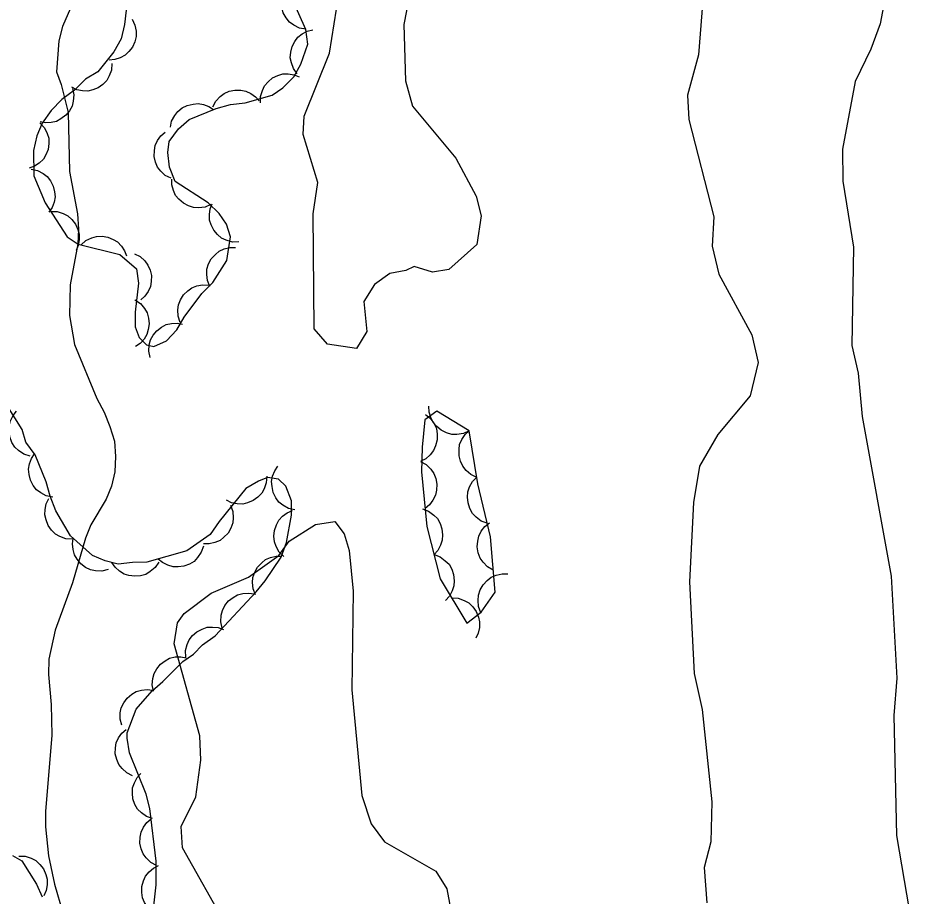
# Model space of a CAD drawing. Extents: x 282461 to 284471, y 5554090 to 5557646.
# Drawn here: x 283349.5 to 283406.6, y 5556645.9 to 5556702.2 of the extents above; entities that cross this region are included whole.
import ezdxf

# ---------------------------------------------------------------- set-up
doc = ezdxf.new("R2010")
doc.units = 0
doc.layers.add('Niveau 2', color=7, linetype='Continuous')
doc.layers.add('Niveau 44', color=7, linetype='Continuous')

msp = doc.modelspace()

# ---------------------------------------------------------------- linework, layer by layer
at = {"layer": 'Niveau 2'}
for points in [[(283405.87, 5556707.94), (283404.73, 5556701.77), (283404.13, 5556700.16), (283403.13, 5556698.09), (283402.3, 5556693.75), (283402.32, 5556691.7), (283403.02, 5556687.46), (283402.9, 5556681.16), (283403.32, 5556679.4), (283403.57, 5556676.61), (283405.43, 5556666.39), (283405.8, 5556659.84), (283405.59, 5556657.45), (283405.77, 5556649.75), (283406.58, 5556644.99)], [(283375.14, 5556706.56), (283374.21, 5556701.74), (283374.31, 5556698.13), (283374.77, 5556696.51), (283377.53, 5556693.17), (283378.84, 5556690.73), (283379.15, 5556689.48), (283378.89, 5556687.63), (283377.08, 5556686.03), (283376.05, 5556685.86), (283374.87, 5556686.22), (283374.34, 5556685.96), (283373.31, 5556685.77), (283372.32, 5556685.07), (283371.64, 5556683.99), (283371.83, 5556682.06), (283371.17, 5556680.98), (283369.32, 5556681.25), (283368.46, 5556682.23), (283368.4, 5556689.6), (283368.7, 5556691.6), (283367.76, 5556694.68), (283367.82, 5556695.87), (283369.44, 5556699.91), (283369.9, 5556702.73)], [(283353.3, 5556703.83), (283352.33, 5556701.61), (283352.11, 5556700.68), (283351.96, 5556698.7), (283352.26, 5556697.89), (283352.69, 5556696.1), (283352.79, 5556692.32), (283353.29, 5556689.6), (283353.36, 5556688.61), (283353.31, 5556687.68), (283352.82, 5556685.06), (283352.78, 5556683.08), (283353.1, 5556681.23), (283354.53, 5556677.76), (283355.01, 5556676.89), (283355.37, 5556675.97), (283355.67, 5556675.04), (283355.74, 5556674.06), (283355.69, 5556673.07), (283355.47, 5556672.14), (283355.13, 5556671.32), (283354.16, 5556669.68), (283353.82, 5556668.81), (283352.98, 5556665.95), (283351.86, 5556662.92), (283351.47, 5556661.05), (283351.43, 5556660.07), (283351.62, 5556658.15), (283351.65, 5556656.18), (283351.24, 5556651.29), (283351.25, 5556650.31), (283351.45, 5556648.45), (283351.82, 5556646.65), (283352.36, 5556644.8)], [(283393.4, 5556703.86), (283393.09, 5556699.8), (283392.37, 5556697.2), (283392.46, 5556695.64), (283394.06, 5556689.4), (283393.95, 5556687.52), (283394.39, 5556685.73), (283396.5, 5556681.84), (283396.9, 5556680.07), (283396.39, 5556677.93), (283394.32, 5556675.47), (283393.14, 5556673.44), (283392.77, 5556671.11), (283392.5, 5556666.02), (283392.81, 5556660.15), (283393.31, 5556657.83)], [(283362.87, 5556643.92), (283360.03, 5556648.96), (283359.93, 5556650.34), (283360.88, 5556652.23), (283361.21, 5556654.58), (283361.14, 5556656.15), (283359.5, 5556662.04), (283359.7, 5556663.39), (283360.13, 5556663.99), (283361.87, 5556665.29), (283364.25, 5556666.32), (283366.2, 5556667.7), (283366.86, 5556668.63), (283368.55, 5556669.7), (283369.78, 5556669.89), (283370.38, 5556669.1), (283370.71, 5556668.02), (283370.96, 5556665.41), (283370.87, 5556659.09), (283371.52, 5556652.33), (283372.12, 5556650.51), (283372.96, 5556649.36), (283376.25, 5556647.47), (283376.96, 5556646.35), (283377.33, 5556644.4)], [(283393.31, 5556657.83), (283393.93, 5556651.92), (283393.88, 5556649.35), (283393.45, 5556647.71), (283393.62, 5556645.45)]]:
    msp.add_lwpolyline(points, dxfattribs=at)
at = {"layer": 'Niveau 44'}
for points in [[(283356.52, 5556703.6), (283356.31, 5556701.74), (283356.09, 5556700.81), (283355.63, 5556699.99), (283354.6, 5556698.7), (283354.6, 5556698.7), (283353.8, 5556698.23), (283353.11, 5556697.53), (283352.3, 5556696.94), (283351.61, 5556696.23), (283351.04, 5556695.41), (283350.7, 5556694.6), (283350.48, 5556693.66), (283350.5, 5556692.04), (283351.22, 5556690.31), (283352.64, 5556688.12), (283353.34, 5556687.66), (283356.02, 5556687), (283357.07, 5556686.08), (283357.2, 5556685.15), (283356.99, 5556683.29), (283357, 5556682.36), (283357.24, 5556681.67), (283357.71, 5556681.21), (283358.18, 5556681.1), (283358.99, 5556681.46), (283359.67, 5556682.16), (283360.13, 5556682.98), (283361.27, 5556684.5), (283361.96, 5556685.21), (283362.87, 5556686.61), (283363.09, 5556688.12), (283362.85, 5556688.93), (283362.37, 5556689.62), (283361.67, 5556690.31), (283359.56, 5556691.68), (283359.2, 5556692.6), (283359.08, 5556693.53), (283359.18, 5556694.23), (283359.76, 5556695.05), (283360.45, 5556695.64), (283362.18, 5556696.35), (283363.11, 5556696.6), (283364.03, 5556696.72), (283365.77, 5556697.21), (283366.46, 5556697.68), (283367.15, 5556698.38), (283367.6, 5556699.2), (283368.05, 5556700.48), (283367.93, 5556701.41), (283366.49, 5556704.65)], [(283367.92, 5556701.44), (283367.51, 5556701.51), (283367.15, 5556701.7), (283366.88, 5556701.88), (283366.66, 5556702.16), (283366.48, 5556702.48), (283366.38, 5556702.85), (283366.34, 5556703.17), (283366.4, 5556703.51), (283366.51, 5556703.86), (283366.7, 5556704.17)], [(283356.8, 5556702.07), (283356.98, 5556701.7), (283357.05, 5556701.3), (283357.06, 5556700.97), (283356.98, 5556700.63), (283356.82, 5556700.29), (283356.58, 5556700), (283356.35, 5556699.77), (283356.04, 5556699.61), (283355.69, 5556699.49), (283355.33, 5556699.46)], [(283367.38, 5556698.58), (283367.13, 5556698.91), (283367, 5556699.29), (283366.93, 5556699.61), (283366.96, 5556699.96), (283367.05, 5556700.32), (283367.23, 5556700.65), (283367.42, 5556700.92), (283367.7, 5556701.13), (283368.02, 5556701.3), (283368.37, 5556701.39)], [(283355.5, 5556699.23), (283355.48, 5556698.82), (283355.33, 5556698.44), (283355.18, 5556698.15), (283354.93, 5556697.9), (283354.63, 5556697.68), (283354.28, 5556697.55), (283353.96, 5556697.47), (283353.61, 5556697.48), (283353.25, 5556697.56), (283352.93, 5556697.72)], [(283365.03, 5556696.71), (283365.03, 5556697.12), (283365.15, 5556697.51), (283365.28, 5556697.81), (283365.51, 5556698.07), (283365.8, 5556698.31), (283366.14, 5556698.47), (283366.45, 5556698.57), (283366.8, 5556698.57), (283367.17, 5556698.52), (283367.5, 5556698.39)], [(283352.98, 5556697.64), (283353.06, 5556697.23), (283353.03, 5556696.83), (283352.95, 5556696.51), (283352.78, 5556696.2), (283352.55, 5556695.92), (283352.24, 5556695.69), (283351.96, 5556695.53), (283351.62, 5556695.45), (283351.25, 5556695.43), (283350.9, 5556695.5)], [(283361.97, 5556696.45), (283362.16, 5556696.82), (283362.44, 5556697.12), (283362.69, 5556697.32), (283363.02, 5556697.46), (283363.38, 5556697.53), (283363.76, 5556697.52), (283364.08, 5556697.47), (283364.4, 5556697.32), (283364.7, 5556697.11), (283364.93, 5556696.84)], [(283359.25, 5556695.15), (283359.33, 5556695.55), (283359.53, 5556695.91), (283359.72, 5556696.17), (283360, 5556696.39), (283360.33, 5556696.55), (283360.7, 5556696.64), (283361.02, 5556696.68), (283361.37, 5556696.61), (283361.71, 5556696.48), (283362.01, 5556696.28)], [(283350.89, 5556695.43), (283351.18, 5556695.12), (283351.35, 5556694.76), (283351.46, 5556694.45), (283351.47, 5556694.1), (283351.41, 5556693.73), (283351.27, 5556693.38), (283351.11, 5556693.1), (283350.85, 5556692.86), (283350.55, 5556692.65), (283350.21, 5556692.52)], [(283359.29, 5556691.88), (283358.92, 5556692.06), (283358.63, 5556692.34), (283358.42, 5556692.6), (283358.29, 5556692.92), (283358.21, 5556693.28), (283358.23, 5556693.66), (283358.27, 5556693.98), (283358.43, 5556694.3), (283358.64, 5556694.6), (283358.91, 5556694.84)], [(283350.33, 5556692.46), (283350.73, 5556692.37), (283351.09, 5556692.18), (283351.36, 5556691.99), (283351.57, 5556691.71), (283351.74, 5556691.38), (283351.83, 5556691.01), (283351.86, 5556690.69), (283351.8, 5556690.34), (283351.67, 5556690), (283351.47, 5556689.7)], [(283361.85, 5556690.19), (283361.47, 5556690.03), (283361.06, 5556689.99), (283360.73, 5556690), (283360.4, 5556690.11), (283360.08, 5556690.28), (283359.8, 5556690.54), (283359.58, 5556690.78), (283359.44, 5556691.1), (283359.35, 5556691.46), (283359.34, 5556691.82)], [(283363.64, 5556687.8), (283363.22, 5556687.79), (283362.83, 5556687.91), (283362.53, 5556688.04), (283362.26, 5556688.27), (283362.03, 5556688.55), (283361.87, 5556688.89), (283361.76, 5556689.2), (283361.75, 5556689.55), (283361.8, 5556689.92), (283361.93, 5556690.25)], [(283351.58, 5556689.75), (283352, 5556689.75), (283352.38, 5556689.62), (283352.68, 5556689.48), (283352.94, 5556689.24), (283353.16, 5556688.95), (283353.31, 5556688.6), (283353.41, 5556688.29), (283353.41, 5556687.94), (283353.34, 5556687.58), (283353.21, 5556687.25)], [(283353.54, 5556687.61), (283353.84, 5556687.89), (283354.21, 5556688.06), (283354.52, 5556688.16), (283354.87, 5556688.17), (283355.24, 5556688.11), (283355.59, 5556687.96), (283355.87, 5556687.8), (283356.11, 5556687.54), (283356.31, 5556687.23), (283356.44, 5556686.9)], [(283361.78, 5556684.94), (283361.62, 5556685.32), (283361.58, 5556685.72), (283361.59, 5556686.05), (283361.7, 5556686.39), (283361.87, 5556686.71), (283362.13, 5556686.99), (283362.37, 5556687.21), (283362.69, 5556687.35), (283363.05, 5556687.44), (283363.41, 5556687.44)], [(283356.94, 5556687.04), (283357.31, 5556686.86), (283357.61, 5556686.58), (283357.81, 5556686.32), (283357.95, 5556686), (283358.03, 5556685.64), (283358.02, 5556685.26), (283357.98, 5556684.94), (283357.83, 5556684.62), (283357.62, 5556684.32), (283357.35, 5556684.08)], [(283359.88, 5556682.64), (283359.74, 5556683.04), (283359.73, 5556683.44), (283359.76, 5556683.77), (283359.89, 5556684.09), (283360.08, 5556684.41), (283360.36, 5556684.67), (283360.62, 5556684.87), (283360.95, 5556684.98), (283361.31, 5556685.05), (283361.67, 5556685.03)], [(283356.98, 5556684.08), (283357.33, 5556683.85), (283357.59, 5556683.54), (283357.76, 5556683.26), (283357.85, 5556682.92), (283357.89, 5556682.56), (283357.83, 5556682.18), (283357.75, 5556681.87), (283357.56, 5556681.57), (283357.31, 5556681.3), (283357.01, 5556681.09)], [(283357.95, 5556680.39), (283357.87, 5556680.8), (283357.9, 5556681.2), (283357.97, 5556681.52), (283358.15, 5556681.83), (283358.38, 5556682.11), (283358.69, 5556682.34), (283358.97, 5556682.5), (283359.31, 5556682.58), (283359.68, 5556682.59), (283360.03, 5556682.53)], [(283358.03, 5556643.93), (283358.34, 5556646.6), (283358.33, 5556648.11), (283357.94, 5556651.48), (283357.7, 5556652.4), (283356.62, 5556655.06), (283356.49, 5556655.99), (283356.49, 5556656.34), (283357.05, 5556657.86), (283358.08, 5556659.03), (283358.77, 5556659.62), (283360.04, 5556660.91), (283360.73, 5556661.38), (283361.3, 5556661.97), (283362.11, 5556662.56), (283364.75, 5556665.38), (283365.32, 5556666.08), (283366.35, 5556667.6), (283366.69, 5556668.54), (283367.01, 5556670.28), (283367, 5556671.21), (283366.64, 5556672.14), (283366.17, 5556672.6), (283365.48, 5556672.71), (283364.9, 5556672.47), (283364.09, 5556671.99), (283362.37, 5556669.88), (283361.8, 5556669.06), (283360.3, 5556668), (283357.75, 5556667.27), (283356.82, 5556667.26), (283355.9, 5556667.14), (283355.08, 5556667.36), (283354.26, 5556667.7), (283352.85, 5556668.96), (283351.91, 5556670.57), (283351.55, 5556671.5), (283351.3, 5556672.43), (283350.58, 5556674.16), (283349.99, 5556674.97), (283349.75, 5556675.78), (283348.81, 5556677.28)], [(283350.26, 5556674.07), (283349.86, 5556674.2), (283349.52, 5556674.43), (283349.28, 5556674.65), (283349.09, 5556674.95), (283348.96, 5556675.3), (283348.91, 5556675.68), (283348.91, 5556676), (283349.01, 5556676.34), (283349.17, 5556676.67), (283349.4, 5556676.95)], [(283378.4, 5556675.7), (283376.32, 5556676.96), (283375.56, 5556676.4), (283375.38, 5556674.65), (283375.34, 5556673.06), (283375.68, 5556669.57), (283376.53, 5556666.2), (283378.24, 5556663.36), (283379.17, 5556664.07), (283380.05, 5556665.35), (283379.76, 5556668.9), (283378.95, 5556672.3), (283378.4, 5556675.7)], [(283378.4, 5556675.7), (283378.02, 5556675.52), (283377.61, 5556675.47), (283377.28, 5556675.47), (283376.94, 5556675.57), (283376.6, 5556675.73), (283376.31, 5556675.98), (283376.09, 5556676.22), (283375.93, 5556676.55), (283375.83, 5556676.9), (283375.81, 5556677.27)], [(283375.6, 5556676.75), (283375.92, 5556676.48), (283376.14, 5556676.14), (283376.29, 5556675.84), (283376.34, 5556675.48), (283376.34, 5556675.11), (283376.23, 5556674.74), (283376.11, 5556674.43), (283375.89, 5556674.16), (283375.61, 5556673.91), (283375.29, 5556673.74)], [(283378.88, 5556672.71), (283378.5, 5556672.89), (283378.2, 5556673.16), (283377.98, 5556673.42), (283377.83, 5556673.74), (283377.74, 5556674.1), (283377.75, 5556674.49), (283377.78, 5556674.82), (283377.93, 5556675.14), (283378.14, 5556675.45), (283378.4, 5556675.7)], [(283351.71, 5556671.45), (283351.3, 5556671.53), (283350.94, 5556671.73), (283350.67, 5556671.92), (283350.46, 5556672.2), (283350.29, 5556672.53), (283350.2, 5556672.9), (283350.16, 5556673.23), (283350.23, 5556673.57), (283350.36, 5556673.92), (283350.55, 5556674.22)], [(283367.22, 5556670.63), (283366.82, 5556670.72), (283366.46, 5556670.93), (283366.2, 5556671.13), (283366, 5556671.41), (283365.83, 5556671.74), (283365.76, 5556672.12), (283365.72, 5556672.44), (283365.8, 5556672.79), (283365.94, 5556673.13), (283366.14, 5556673.43)], [(283375.27, 5556673.73), (283375.64, 5556673.53), (283375.93, 5556673.24), (283376.13, 5556672.97), (283376.26, 5556672.64), (283376.32, 5556672.28), (283376.3, 5556671.89), (283376.24, 5556671.57), (283376.07, 5556671.25), (283375.85, 5556670.95), (283375.57, 5556670.72)], [(283365.42, 5556672.78), (283365.39, 5556672.36), (283365.25, 5556671.98), (283365.1, 5556671.69), (283364.85, 5556671.44), (283364.55, 5556671.22), (283364.19, 5556671.08), (283363.88, 5556671), (283363.53, 5556671.02), (283363.16, 5556671.09), (283362.84, 5556671.25)], [(283379.55, 5556669.77), (283379.16, 5556669.91), (283378.83, 5556670.16), (283378.6, 5556670.4), (283378.43, 5556670.71), (283378.32, 5556671.07), (283378.29, 5556671.45), (283378.3, 5556671.78), (283378.42, 5556672.11), (283378.61, 5556672.44), (283378.85, 5556672.71)], [(283352.97, 5556668.76), (283352.55, 5556668.78), (283352.17, 5556668.93), (283351.88, 5556669.08), (283351.63, 5556669.33), (283351.42, 5556669.63), (283351.28, 5556669.99), (283351.2, 5556670.31), (283351.22, 5556670.66), (283351.3, 5556671.02), (283351.46, 5556671.35)], [(283363.09, 5556670.92), (283363.24, 5556670.53), (283363.27, 5556670.12), (283363.25, 5556669.79), (283363.13, 5556669.46), (283362.95, 5556669.14), (283362.68, 5556668.87), (283362.43, 5556668.66), (283362.1, 5556668.53), (283361.74, 5556668.45), (283361.38, 5556668.46)], [(283366.52, 5556667.63), (283366.22, 5556667.92), (283366.03, 5556668.28), (283365.91, 5556668.59), (283365.88, 5556668.94), (283365.92, 5556669.31), (283366.05, 5556669.67), (283366.19, 5556669.96), (283366.44, 5556670.22), (283366.74, 5556670.44), (283367.07, 5556670.58)], [(283375.4, 5556670.69), (283375.79, 5556670.55), (283376.12, 5556670.3), (283376.36, 5556670.07), (283376.53, 5556669.76), (283376.65, 5556669.41), (283376.68, 5556669.02), (283376.67, 5556668.69), (283376.56, 5556668.36), (283376.38, 5556668.03), (283376.14, 5556667.76)], [(283379.93, 5556666.77), (283379.57, 5556666.98), (283379.28, 5556667.28), (283379.09, 5556667.54), (283378.97, 5556667.88), (283378.91, 5556668.25), (283378.94, 5556668.63), (283379, 5556668.95), (283379.17, 5556669.27), (283379.4, 5556669.56), (283379.69, 5556669.79)], [(283355.26, 5556666.8), (283354.86, 5556666.7), (283354.45, 5556666.72), (283354.13, 5556666.78), (283353.81, 5556666.94), (283353.52, 5556667.16), (283353.28, 5556667.46), (283353.1, 5556667.74), (283353.01, 5556668.08), (283352.98, 5556668.45), (283353.03, 5556668.8)], [(283361.36, 5556668.3), (283361.23, 5556667.91), (283360.99, 5556667.57), (283360.77, 5556667.33), (283360.47, 5556667.15), (283360.12, 5556667.02), (283359.74, 5556666.97), (283359.42, 5556666.97), (283359.08, 5556667.08), (283358.75, 5556667.25), (283358.47, 5556667.48)], [(283376.14, 5556667.76), (283376.53, 5556667.62), (283376.86, 5556667.37), (283377.1, 5556667.14), (283377.27, 5556666.83), (283377.39, 5556666.48), (283377.42, 5556666.09), (283377.41, 5556665.76), (283377.3, 5556665.43), (283377.12, 5556665.1), (283376.88, 5556664.83)], [(283358.5, 5556667.28), (283358.27, 5556666.93), (283357.96, 5556666.67), (283357.68, 5556666.49), (283357.34, 5556666.4), (283356.97, 5556666.37), (283356.59, 5556666.43), (283356.28, 5556666.51), (283355.98, 5556666.7), (283355.71, 5556666.95), (283355.5, 5556667.25)], [(283364.71, 5556665.18), (283364.55, 5556665.57), (283364.52, 5556665.97), (283364.54, 5556666.3), (283364.65, 5556666.63), (283364.83, 5556666.96), (283365.1, 5556667.23), (283365.35, 5556667.44), (283365.67, 5556667.58), (283366.03, 5556667.66), (283366.39, 5556667.66)], [(283379.14, 5556664.03), (283378.99, 5556664.43), (283378.96, 5556664.83), (283378.98, 5556665.17), (283379.1, 5556665.5), (283379.28, 5556665.82), (283379.55, 5556666.1), (283379.8, 5556666.31), (283380.13, 5556666.45), (283380.5, 5556666.53), (283380.86, 5556666.53)], [(283362.57, 5556663.05), (283362.48, 5556663.46), (283362.51, 5556663.87), (283362.58, 5556664.19), (283362.74, 5556664.5), (283362.97, 5556664.79), (283363.28, 5556665.02), (283363.55, 5556665.19), (283363.9, 5556665.27), (283364.27, 5556665.3), (283364.62, 5556665.24)], [(283377.26, 5556664.99), (283377.68, 5556664.96), (283378.07, 5556664.82), (283378.36, 5556664.67), (283378.62, 5556664.42), (283378.84, 5556664.12), (283378.98, 5556663.76), (283379.06, 5556663.45), (283379.05, 5556663.09), (283378.97, 5556662.73), (283378.82, 5556662.4)], [(283360.23, 5556661.19), (283360.22, 5556661.61), (283360.32, 5556662), (283360.45, 5556662.31), (283360.67, 5556662.58), (283360.95, 5556662.82), (283361.29, 5556662.99), (283361.6, 5556663.11), (283361.95, 5556663.12), (283362.32, 5556663.08), (283362.66, 5556662.96)], [(283358.17, 5556659.01), (283358.09, 5556659.42), (283358.13, 5556659.82), (283358.2, 5556660.14), (283358.37, 5556660.45), (283358.61, 5556660.74), (283358.92, 5556660.96), (283359.2, 5556661.12), (283359.55, 5556661.2), (283359.92, 5556661.21), (283360.27, 5556661.15)], [(283356.13, 5556656.82), (283356.03, 5556657.22), (283356.04, 5556657.63), (283356.1, 5556657.95), (283356.26, 5556658.27), (283356.48, 5556658.56), (283356.77, 5556658.81), (283357.05, 5556658.98), (283357.39, 5556659.08), (283357.76, 5556659.11), (283358.11, 5556659.07)], [(283356.83, 5556653.59), (283356.45, 5556653.77), (283356.15, 5556654.05), (283355.94, 5556654.31), (283355.81, 5556654.63), (283355.72, 5556654.99), (283355.74, 5556655.38), (283355.78, 5556655.7), (283355.93, 5556656.02), (283356.14, 5556656.32), (283356.41, 5556656.56)], [(283358.11, 5556650.84), (283357.71, 5556650.98), (283357.39, 5556651.22), (283357.15, 5556651.45), (283356.98, 5556651.75), (283356.85, 5556652.1), (283356.82, 5556652.48), (283356.82, 5556652.81), (283356.94, 5556653.14), (283357.11, 5556653.47), (283357.35, 5556653.74)], [(283358.36, 5556647.84), (283357.99, 5556648.03), (283357.7, 5556648.32), (283357.5, 5556648.58), (283357.37, 5556648.91), (283357.29, 5556649.27), (283357.31, 5556649.65), (283357.37, 5556649.97), (283357.52, 5556650.29), (283357.74, 5556650.59), (283358.02, 5556650.82)], [(283349.14, 5556648.47), (283349.73, 5556648.13), (283350.68, 5556646.63), (283351.03, 5556645.82)], [(283349.53, 5556648.44), (283349.95, 5556648.43), (283350.34, 5556648.3), (283350.63, 5556648.15), (283350.89, 5556647.91), (283351.12, 5556647.62), (283351.26, 5556647.26), (283351.36, 5556646.95), (283351.35, 5556646.6), (283351.28, 5556646.23), (283351.14, 5556645.9)], [(283358.14, 5556644.85), (283357.82, 5556645.12), (283357.6, 5556645.47), (283357.46, 5556645.77), (283357.41, 5556646.11), (283357.42, 5556646.48), (283357.53, 5556646.85), (283357.66, 5556647.15), (283357.88, 5556647.42), (283358.16, 5556647.66), (283358.48, 5556647.83)]]:
    msp.add_lwpolyline(points, dxfattribs=at)

doc.saveas('drawing.dxf')
